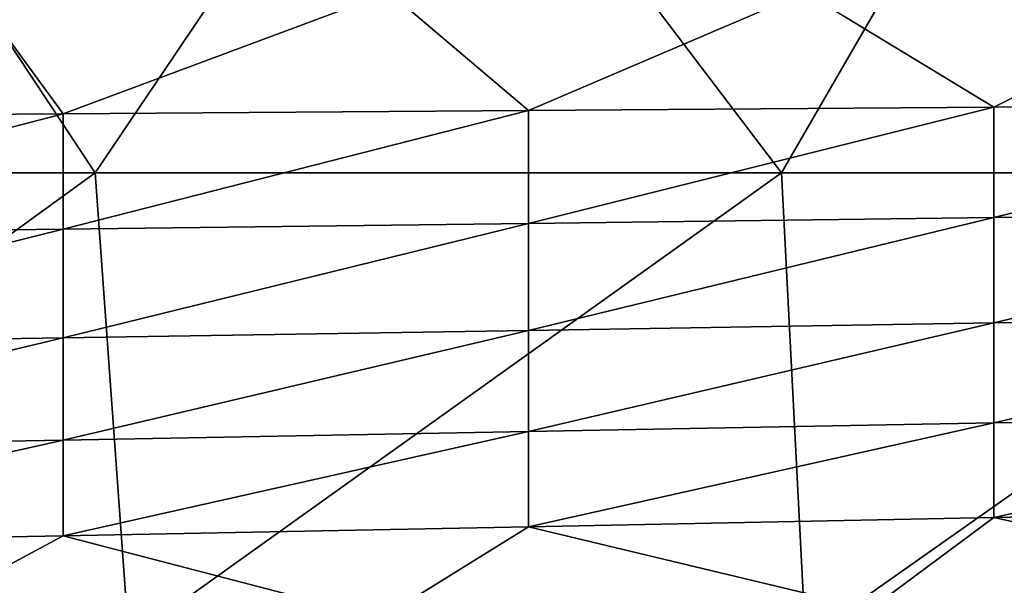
# Model space of a CAD drawing. Header units: metres. Extents: x -105 to 105, y -68 to 103.
# Tile 335 of 416: x 47.5 to 58.78, y 45.59 to 52.08. Entities that reach past the tile are written whole.
import ezdxf

# ---------------------------------------------------------------- set-up
doc = ezdxf.new("R2010")
doc.units = ezdxf.units.M
doc.layers.add('solid_FIT-BATH-150_SW0001_01', color=7, linetype='CONTINUOUS')

msp = doc.modelspace()

# ---------------------------------------------------------------- linework, layer by layer
at = {"layer": 'solid_FIT-BATH-150_SW0001_01'}
for points in [[(40.495609, 50.322014, 16.227427), (48.361046, 50.322178, 16.250746), (44.72963, 55.813236, 16.231293)], [(48.361046, 50.322178, 16.250746), (52.062889, 55.811832, 16.253899), (44.72963, 55.813236, 16.231293)], [(48.361046, 50.322178, 16.250746), (56.226482, 50.322407, 16.28303), (52.062889, 55.811832, 16.253899)], [(56.226482, 50.322407, 16.28303), (59.396152, 55.809975, 16.283857), (52.062889, 55.811832, 16.253899)], [(56.226482, 50.322407, 16.28303), (64.091919, 50.322708, 16.325737), (59.396152, 55.809975, 16.283857)], [(42.661457, 50.961506, -21.876358), (46.974648, 52.393456, -21.754654), (47.994125, 50.998249, -21.724279)], [(47.994125, 50.998249, -21.724279), (46.974648, 52.393456, -21.754654), (51.729267, 52.393456, -21.607363)], [(47.994125, 50.998249, -21.724279), (51.729267, 52.393456, -21.607363), (53.326786, 51.036446, -21.554728)], [(53.326786, 51.036446, -21.554728), (51.729267, 52.393456, -21.607363), (56.495193, 52.393456, -21.445833)], [(53.326786, 51.036446, -21.554728), (56.495193, 52.393456, -21.445833), (58.659451, 51.075485, -21.367792)], [(58.659451, 51.075485, -21.367792), (56.495193, 52.393456, -21.445833), (61.272366, 52.393456, -21.270029)], [(58.659451, 51.075485, -21.367792), (61.272366, 52.393456, -21.270029), (63.992107, 51.114773, -21.163559)], [(53.326786, 51.036446, -21.554728), (53.326786, 49.742851, -21.552502), (47.994125, 49.676502, -21.722435)], [(47.994125, 50.998249, -21.724279), (53.326786, 51.036446, -21.554728), (47.994125, 49.676502, -21.722435)], [(58.659451, 51.075485, -21.367792), (58.659451, 49.810673, -21.365173), (53.326786, 49.742851, -21.552502)], [(53.326786, 51.036446, -21.554728), (58.659451, 51.075485, -21.367792), (53.326786, 49.742851, -21.552502)], [(63.992107, 51.114773, -21.163559), (63.992107, 49.878918, -21.160547), (58.659451, 49.810673, -21.365173)], [(58.659451, 51.075485, -21.367792), (63.992107, 51.114773, -21.163559), (58.659451, 49.810673, -21.365173)], [(47.994125, 50.998249, -21.724279), (47.994125, 49.676502, -21.722435), (42.661457, 49.612675, -21.874882)], [(42.661457, 50.961506, -21.876358), (47.994125, 50.998249, -21.724279), (42.661457, 49.612675, -21.874882)], [(40.991165, 44.972569, 16.22831), (48.361046, 50.322178, 16.250746), (40.495609, 50.322014, 16.227427)], [(40.991165, 44.972569, 16.22831), (48.746666, 44.973782, 16.254089), (48.361046, 50.322178, 16.250746)], [(48.746666, 44.973782, 16.254089), (56.226482, 50.322407, 16.28303), (48.361046, 50.322178, 16.250746)], [(48.746666, 44.973782, 16.254089), (56.502167, 44.975449, 16.289526), (56.226482, 50.322407, 16.28303)], [(56.502167, 44.975449, 16.289526), (64.091919, 50.322708, 16.325737), (56.226482, 50.322407, 16.28303)], [(56.502167, 44.975449, 16.289526), (64.257668, 44.977642, 16.336159), (64.091919, 50.322708, 16.325737)], [(63.992107, 49.878918, -21.160547), (63.992107, 48.691597, -21.151062), (58.659451, 48.603325, -21.356638)], [(58.659451, 49.810673, -21.365173), (63.992107, 49.878918, -21.160547), (58.659451, 48.603325, -21.356638)], [(58.659451, 49.810673, -21.365173), (58.659451, 48.603325, -21.356638), (53.326786, 48.515598, -21.544907)], [(53.326786, 49.742851, -21.552502), (58.659451, 49.810673, -21.365173), (53.326786, 48.515598, -21.544907)], [(47.994125, 49.676502, -21.722435), (47.994125, 48.429775, -21.715765), (42.661457, 48.347214, -21.869099)], [(42.661457, 49.612675, -21.874882), (47.994125, 49.676502, -21.722435), (42.661457, 48.347214, -21.869099)], [(53.326786, 49.742851, -21.552502), (53.326786, 48.515598, -21.544907), (47.994125, 48.429775, -21.715765)], [(47.994125, 49.676502, -21.722435), (53.326786, 49.742851, -21.552502), (47.994125, 48.429775, -21.715765)], [(63.992107, 48.691597, -21.151062), (63.992107, 47.55722, -21.131447), (58.659451, 47.456406, -21.338766)], [(58.659451, 48.603325, -21.356638), (63.992107, 48.691597, -21.151062), (58.659451, 47.456406, -21.338766)], [(58.659451, 48.603325, -21.356638), (58.659451, 47.456406, -21.338766), (53.326786, 47.356213, -21.52877)], [(53.326786, 48.515598, -21.544907), (58.659451, 48.603325, -21.356638), (53.326786, 47.356213, -21.52877)], [(47.994125, 48.429775, -21.715765), (47.994125, 47.258194, -21.701323), (42.661457, 47.163902, -21.856287)], [(42.661457, 48.347214, -21.869099), (47.994125, 48.429775, -21.715765), (42.661457, 47.163902, -21.856287)], [(53.326786, 48.515598, -21.544907), (53.326786, 47.356213, -21.52877), (47.994125, 47.258194, -21.701323)], [(47.994125, 48.429775, -21.715765), (53.326786, 48.515598, -21.544907), (47.994125, 47.258194, -21.701323)], [(63.992107, 47.55722, -21.131447), (63.992107, 46.480114, -21.098007), (58.659451, 46.37281, -21.3081)], [(58.659451, 47.456406, -21.338766), (63.992107, 47.55722, -21.131447), (58.659451, 46.37281, -21.3081)], [(58.659451, 47.456406, -21.338766), (58.659451, 46.37281, -21.3081), (53.326786, 46.266171, -21.50086)], [(53.326786, 47.356213, -21.52877), (58.659451, 47.456406, -21.338766), (53.326786, 46.266171, -21.50086)], [(53.326786, 47.356213, -21.52877), (53.326786, 46.266171, -21.50086), (47.994125, 46.161846, -21.676109)], [(47.994125, 47.258194, -21.701323), (53.326786, 47.356213, -21.52877), (47.994125, 46.161846, -21.676109)], [(47.994125, 47.258194, -21.701323), (47.994125, 46.161846, -21.676109), (42.661457, 46.061489, -21.833668)], [(42.661457, 47.163902, -21.856287), (47.994125, 47.258194, -21.701323), (42.661457, 46.061489, -21.833668)], [(58.659451, 46.37281, -21.3081), (63.992107, 46.480114, -21.098007), (62.865585, 45.439991, -21.092819)], [(53.326786, 46.266171, -21.50086), (58.659451, 46.37281, -21.3081), (57.251297, 45.325371, -21.313835)], [(58.659451, 46.37281, -21.3081), (62.865585, 45.439991, -21.092819), (57.251297, 45.325371, -21.313835)], [(42.661457, 46.061489, -21.833668), (47.994125, 46.161846, -21.676109), (46.022709, 45.101791, -21.697662)], [(47.994125, 46.161846, -21.676109), (51.637001, 45.211987, -21.515541), (46.022709, 45.101791, -21.697662)], [(47.994125, 46.161846, -21.676109), (53.326786, 46.266171, -21.50086), (51.637001, 45.211987, -21.515541)], [(53.326786, 46.266171, -21.50086), (57.251297, 45.325371, -21.313835), (51.637001, 45.211987, -21.515541)]]:
    msp.add_3dface(points, dxfattribs=at)

doc.saveas('drawing.dxf')
